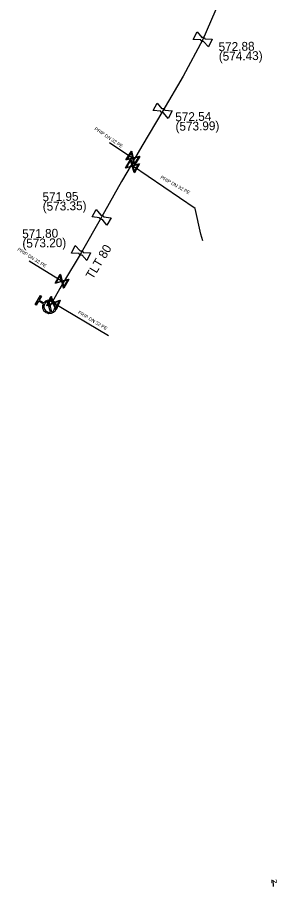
# Model space of a CAD drawing. Extents: x -643544 to -637295, y -1119190 to -1111715.
# Drawn here: x -642125.9 to -642087.6, y -1114106.8 to -1113978.6 of the extents above; entities that cross this region are included whole.
import ezdxf

# ---------------------------------------------------------------- set-up
doc = ezdxf.new("R2010")
doc.units = 0
for name, color, linetype in [('Default', 7, 'Continuous'), ('VP Hydrant', 7, 'Continuous'), ('VP Kótování', 7, 'Continuous'), ('VP Lomový bod', 7, 'Continuous'), ('VP Lomový bod - popis', 7, 'Continuous'), ('VP Popis přípojky', 7, 'Continuous'), ('VP Přípojka', 7, 'Continuous'), ('VP Řad', 7, 'Continuous'), ('VP Řad - popis', 7, 'Continuous'), ('VP Šoupě', 7, 'Continuous')]:
    doc.layers.add(name, color=color, linetype=linetype)

msp = doc.modelspace()

# ---------------------------------------------------------------- linework, layer by layer
at = {"layer": 'Default'}
for points in [[(-642098.6, -1113981.55), (-642098.56, -1113981.53), (-642098.5, -1113981.53), (-642098.42, -1113981.52), (-642098.34, -1113981.56), (-642098.27, -1113981.6), (-642098.22, -1113981.66), (-642098.19, -1113981.71), (-642098.18, -1113981.76)], [(-642098.36, -1113982.13), (-642098.41, -1113982.15), (-642098.46, -1113982.15), (-642098.54, -1113982.16), (-642098.62, -1113982.12), (-642098.69, -1113982.08), (-642098.74, -1113982.01), (-642098.77, -1113981.97), (-642098.78, -1113981.92)], [(-642104.28, -1113992.65), (-642104.33, -1113992.67), (-642104.39, -1113992.67), (-642104.47, -1113992.68), (-642104.54, -1113992.64), (-642104.62, -1113992.6), (-642104.66, -1113992.53), (-642104.69, -1113992.48), (-642104.7, -1113992.43)], [(-642104.52, -1113992.07), (-642104.47, -1113992.05), (-642104.42, -1113992.05), (-642104.33, -1113992.04), (-642104.26, -1113992.08), (-642104.18, -1113992.12), (-642104.14, -1113992.19), (-642104.11, -1113992.24), (-642104.1, -1113992.29)], [(-642113.32, -1114008.36), (-642113.37, -1114008.38), (-642113.42, -1114008.38), (-642113.51, -1114008.38), (-642113.58, -1114008.34), (-642113.65, -1114008.3), (-642113.7, -1114008.23), (-642113.73, -1114008.19), (-642113.74, -1114008.13)], [(-642113.54, -1114007.78), (-642113.49, -1114007.76), (-642113.44, -1114007.76), (-642113.35, -1114007.76), (-642113.28, -1114007.8), (-642113.21, -1114007.84), (-642113.16, -1114007.91), (-642113.13, -1114007.95), (-642113.12, -1114008.01)], [(-642116.32, -1114013.62), (-642116.37, -1114013.64), (-642116.43, -1114013.64), (-642116.51, -1114013.65), (-642116.59, -1114013.61), (-642116.66, -1114013.58), (-642116.71, -1114013.5), (-642116.74, -1114013.46), (-642116.75, -1114013.41)], [(-642116.58, -1114013.04), (-642116.53, -1114013.02), (-642116.47, -1114013.02), (-642116.39, -1114013.01), (-642116.31, -1114013.05), (-642116.24, -1114013.08), (-642116.19, -1114013.15), (-642116.16, -1114013.2), (-642116.15, -1114013.25)], [(-642121.93, -1114020.69), (-642121.72, -1114020.4), (-642121.37, -1114020.3), (-642120.97, -1114020.2), (-642120.61, -1114020.4), (-642120.25, -1114020.61), (-642120.14, -1114021.01), (-642120.04, -1114021.41), (-642120.24, -1114021.77), (-642120.45, -1114022.13), (-642120.85, -1114022.24), (-642121.25, -1114022.34), (-642121.61, -1114022.14), (-642121.97, -1114021.93), (-642122.08, -1114021.53), (-642122.17, -1114021.18), (-642122.02, -1114020.85)], [(-642121.41, -1114020.51), (-642121.67, -1114020.61), (-642121.82, -1114020.87), (-642121.99, -1114021.16), (-642121.9, -1114021.48), (-642121.81, -1114021.81), (-642121.52, -1114021.98), (-642121.26, -1114022.12), (-642120.99, -1114022.08)], [(-642120.81, -1114022.03), (-642120.55, -1114021.93), (-642120.41, -1114021.68), (-642120.24, -1114021.38), (-642120.33, -1114021.06), (-642120.42, -1114020.73), (-642120.71, -1114020.57), (-642120.96, -1114020.42), (-642121.23, -1114020.46)]]:
    msp.add_open_spline(points, degree=3, dxfattribs=at)
at = {"layer": 'VP Hydrant'}
for points in [[(-642122.02, -1114020.85), (-642122.73, -1114020.45), (-642123.07, -1114021.04), (-642123.23, -1114020.95), (-642122.46, -1114019.6), (-642122.3, -1114019.69), (-642122.64, -1114020.29), (-642121.93, -1114020.69)], [(-642120.99, -1114022.08), (-642121.41, -1114020.51)], [(-642121.23, -1114020.46), (-642120.81, -1114022.03)]]:
    msp.add_lwpolyline(points, dxfattribs=at)
at = {"layer": 'VP Kótování'}
msp.add_lwpolyline([(-642088.05, -1114106.77), (-642088.1, -1114105.83)], dxfattribs=at)
at = {"layer": 'VP Lomový bod'}
for points in [[(-642099.88, -1113981.85), (-642099.33, -1113980.73), (-642098.6, -1113981.55)], [(-642098.78, -1113981.92), (-642099.88, -1113981.85)], [(-642098.18, -1113981.76), (-642097.08, -1113981.83), (-642097.63, -1113982.95), (-642098.36, -1113982.13)], [(-642105.8, -1113992.34), (-642105.23, -1113991.23), (-642104.52, -1113992.07)], [(-642104.7, -1113992.43), (-642105.8, -1113992.34)], [(-642104.1, -1113992.29), (-642103, -1113992.38), (-642103.57, -1113993.49), (-642104.28, -1113992.65)], [(-642114.83, -1114008.01), (-642114.22, -1114006.92), (-642113.54, -1114007.78)], [(-642113.74, -1114008.13), (-642114.83, -1114008.01)], [(-642113.12, -1114008.01), (-642112.03, -1114008.13), (-642112.64, -1114009.22), (-642113.32, -1114008.36)], [(-642117.85, -1114013.35), (-642117.31, -1114012.22), (-642116.58, -1114013.04)], [(-642116.75, -1114013.41), (-642117.85, -1114013.35)], [(-642116.15, -1114013.25), (-642115.05, -1114013.31), (-642115.59, -1114014.44), (-642116.32, -1114013.62)]]:
    msp.add_lwpolyline(points, dxfattribs=at)
at = {"layer": 'VP Přípojka'}
for points in [[(-642112.24, -1113997.04), (-642108.79, -1113999.35), (-642108.57, -1113999.47)], [(-642098.47, -1114011.56), (-642098.79, -1114010.57), (-642099.59, -1114006.8), (-642108.87, -1114000.5), (-642109.08, -1114000.37)], [(-642124.1, -1114014.51), (-642119.27, -1114017.51), (-642119.06, -1114017.63)], [(-642112.41, -1114025.57), (-642120.52, -1114020.72), (-642120.74, -1114020.6)]]:
    msp.add_lwpolyline(points, dxfattribs=at)
at = {"layer": 'VP Řad'}
msp.add_lwpolyline([(-642096.08, -1113976.28), (-642098.48, -1113981.84), (-642101.37, -1113987.24), (-642104.4, -1113992.36), (-642107.48, -1113997.57), (-642108.57, -1113999.47), (-642109.08, -1114000.37), (-642110.47, -1114002.8), (-642113.43, -1114008.07), (-642116.45, -1114013.33), (-642119.06, -1114017.63), (-642119.61, -1114018.55), (-642120.74, -1114020.6), (-642121.11, -1114021.27)], dxfattribs=at)
at = {"layer": 'VP Šoupě'}
for points in [[(-642109.89, -1114000.8), (-642109.17, -1113999.48), (-642109.11, -1113999.51), (-642109.08, -1113999.64), (-642108.84, -1114000.44), (-642107.91, -1114000.17), (-642107.85, -1114000.2), (-642108.57, -1114001.52), (-642108.63, -1114001.49), (-642108.9, -1114000.55), (-642109.71, -1114000.79), (-642109.83, -1114000.83), (-642109.89, -1114000.8)], [(-642109.82, -1113999.59), (-642109.03, -1113998.32), (-642108.97, -1113998.35), (-642108.95, -1113998.48), (-642108.76, -1113999.3), (-642107.81, -1113999.08), (-642107.76, -1113999.11), (-642108.55, -1114000.38), (-642108.61, -1114000.35), (-642108.82, -1113999.4), (-642109.64, -1113999.59), (-642109.77, -1113999.62), (-642109.82, -1113999.59)], [(-642109.66, -1113999.5), (-642108.84, -1113999.32), (-642109.03, -1113998.5), (-642109.66, -1113999.5)], [(-642107.92, -1113999.19), (-642108.74, -1113999.38), (-642108.55, -1114000.2), (-642107.92, -1113999.19)], [(-642109.73, -1114000.71), (-642108.93, -1114000.47), (-642109.16, -1113999.67), (-642109.73, -1114000.71)], [(-642108.01, -1114000.29), (-642108.82, -1114000.53), (-642108.58, -1114001.33), (-642108.01, -1114000.29)], [(-642120.3, -1114017.78), (-642119.54, -1114016.48), (-642119.48, -1114016.52), (-642119.45, -1114016.64), (-642119.24, -1114017.45), (-642118.3, -1114017.21), (-642118.24, -1114017.24), (-642119, -1114018.54), (-642119.06, -1114018.5), (-642119.3, -1114017.56), (-642120.11, -1114017.78), (-642120.24, -1114017.81), (-642120.3, -1114017.78)], [(-642120.14, -1114017.69), (-642119.32, -1114017.48), (-642119.54, -1114016.67), (-642120.14, -1114017.69)], [(-642118.4, -1114017.33), (-642119.22, -1114017.54), (-642119, -1114018.35), (-642118.4, -1114017.33)], [(-642121.51, -1114021.1), (-642120.9, -1114019.73), (-642120.84, -1114019.76), (-642120.8, -1114019.88), (-642120.5, -1114020.66), (-642119.59, -1114020.31), (-642119.53, -1114020.34), (-642120.14, -1114021.71), (-642120.2, -1114021.68), (-642120.55, -1114020.78), (-642121.33, -1114021.08), (-642121.45, -1114021.13), (-642121.51, -1114021.1)], [(-642121.36, -1114020.99), (-642120.58, -1114020.69), (-642120.88, -1114019.91), (-642121.36, -1114020.99)], [(-642119.68, -1114020.44), (-642120.46, -1114020.74), (-642120.16, -1114021.53), (-642119.68, -1114020.44)]]:
    msp.add_lwpolyline(points, dxfattribs=at)

# ---------------------------------------------------------------- texts
at = {"layer": 'VP Kótování'}
msp.add_text('z', height=1, rotation=93.0962, dxfattribs=at).set_placement((-642087.57, -1114106.3))
at = {"layer": 'VP Lomový bod - popis'}
for s, p in [('572.88', (-642096.14, -1113983.58)), ('(574.43)', (-642096.11, -1113984.98)), ('572.54', (-642102.53, -1113993.92)), ('(573.99)', (-642102.5, -1113995.32)), ('571.95', (-642122.14, -1114005.71)), ('(573.35)', (-642122.11, -1114007.11)), ('571.80', (-642125.14, -1114011.16)), ('(573.20)', (-642125.11, -1114012.56))]:
    msp.add_text(s, height=1.3, rotation=1, dxfattribs=at).set_placement(p)
at = {"layer": 'VP Popis přípojky'}
for rotation, p in [(326.1964, (-642114.53, -1113995.15)), (330.6867, (-642104.79, -1114002.33)), (328.1564, (-642125.91, -1114012.95)), (329.1189, (-642116.96, -1114022.24))]:
    msp.add_text('PRIP DN 32 PE', height=0.5, rotation=rotation, dxfattribs=at).set_placement(p)
at = {"layer": 'VP Řad - popis'}
msp.add_text('TLT 80', height=1.3, rotation=58.7416, dxfattribs=at).set_placement((-642114.74, -1114017.32))

doc.saveas('drawing.dxf')
